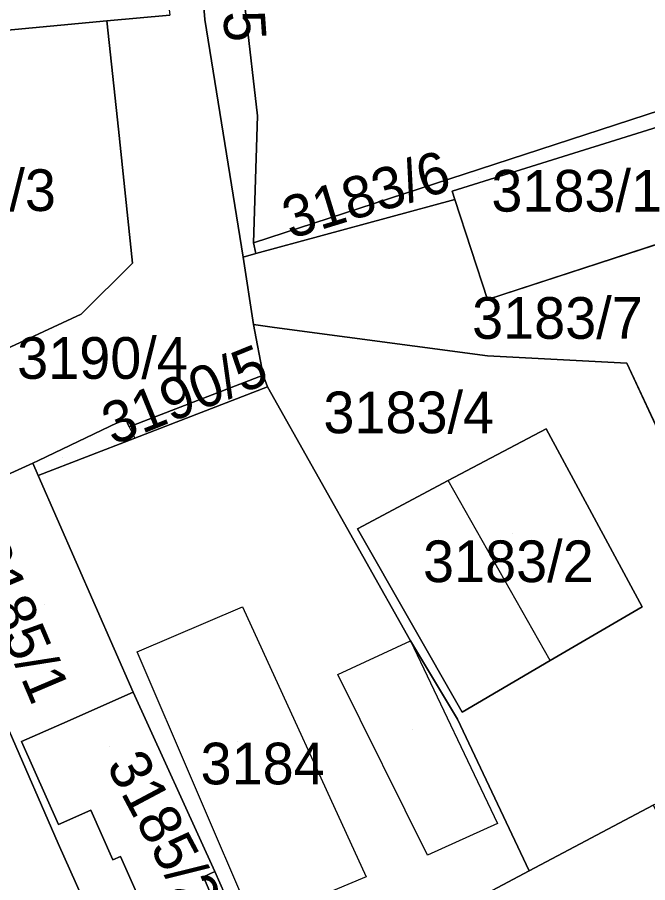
# Model space of a CAD drawing. Extents: x -262657 to -261595, y -1238015 to -1237156.
# Drawn here: x -261958.02 to -261927.8, y -1237938.88 to -1237897.37 of the extents above; entities that cross this region are included whole.
import ezdxf

# ---------------------------------------------------------------- set-up
doc = ezdxf.new("R2010")
doc.units = 0
for name, color, linetype in [('body_kn', 7, 'Continuous'), ('kladpar_druhypozemkov', 7, 'Continuous'), ('kladpar_hranice', 7, 'Continuous'), ('kladpar_parcelnecisla', 7, 'Continuous'), ('kladpar_plochy', 7, 'Continuous'), ('zappar_hrandruhpozemk', 7, 'Continuous')]:
    doc.layers.add(name, color=color, linetype=linetype)

msp = doc.modelspace()

# ---------------------------------------------------------------- linework, layer by layer
at = {"layer": 'body_kn'}
for p, q in [((-261953.72, -1237897.54), (-261953.72, -1237897.54)), ((-261953.72, -1237897.54), (-261953.72, -1237897.54)), ((-261949.03, -1237897.48), (-261949.03, -1237897.48)), ((-261946.51, -1237902.1), (-261946.51, -1237902.1)), ((-261953.17, -1237902.73), (-261953.17, -1237902.73)), ((-261937.18, -1237905.71), (-261937.18, -1237905.71)), ((-261937.05, -1237906.11), (-261937.05, -1237906.11)), ((-261946.7, -1237908.19), (-261946.7, -1237908.19)), ((-261947.2, -1237908.87), (-261947.2, -1237908.87)), ((-261946.58, -1237908.7), (-261946.58, -1237908.7)), ((-261946.58, -1237908.7), (-261946.58, -1237908.7)), ((-261952.49, -1237909.16), (-261952.49, -1237909.16)), ((-261935.48, -1237910.9), (-261935.48, -1237910.9)), ((-261954.95, -1237911.61), (-261954.95, -1237911.61)), ((-261946.69, -1237912.11), (-261946.69, -1237912.11)), ((-261945.69, -1237912.25), (-261945.69, -1237912.25)), ((-261935.48, -1237913.61), (-261935.48, -1237913.61)), ((-261928.81, -1237913.96), (-261928.81, -1237913.96)), ((-261946.23, -1237914.53), (-261946.23, -1237914.53)), ((-261946.02, -1237915.1), (-261946.02, -1237915.1)), ((-261946.02, -1237915.1), (-261946.02, -1237915.1)), ((-261952.83, -1237916.63), (-261952.83, -1237916.63)), ((-261952.65, -1237917.01), (-261952.65, -1237917.01)), ((-261952.65, -1237917.01), (-261952.65, -1237917.01)), ((-261932.67, -1237917.1), (-261932.67, -1237917.1)), ((-261952.39, -1237917.55), (-261952.39, -1237917.55)), ((-261957.28, -1237918.75), (-261957.28, -1237918.75)), ((-261957, -1237918.63), (-261957, -1237918.63)), ((-261957.02, -1237919.34), (-261957.02, -1237919.34)), ((-261937.36, -1237919.59), (-261937.36, -1237919.59)), ((-261941.71, -1237921.9), (-261941.71, -1237921.9)), ((-261947.23, -1237925.64), (-261947.23, -1237925.64)), ((-261928.07, -1237925.64), (-261928.07, -1237925.64)), ((-261928.07, -1237925.64), (-261928.07, -1237925.64)), ((-261939.18, -1237927.27), (-261939.18, -1237927.27)), ((-261939.18, -1237927.27), (-261939.18, -1237927.27)), ((-261952.28, -1237927.81), (-261952.28, -1237927.81)), ((-261952.28, -1237927.81), (-261952.28, -1237927.81)), ((-261932.48, -1237928.22), (-261932.48, -1237928.22)), ((-261932.48, -1237928.22), (-261932.48, -1237928.22)), ((-261942.66, -1237928.89), (-261942.66, -1237928.89)), ((-261952.47, -1237929.74), (-261952.47, -1237929.74)), ((-261952.47, -1237929.74), (-261952.47, -1237929.74)), ((-261936.69, -1237930.69), (-261936.69, -1237930.69)), ((-261955.89, -1237931.26), (-261955.89, -1237931.26)), ((-261936.92, -1237931.04), (-261936.92, -1237931.04)), ((-261957.81, -1237932.11), (-261957.81, -1237932.11)), ((-261954.5, -1237935.4), (-261954.5, -1237935.4)), ((-261956.05, -1237936.09), (-261956.05, -1237936.09)), ((-261935.01, -1237936.04), (-261935.01, -1237936.04)), ((-261956.06, -1237936.99), (-261956.06, -1237936.99)), ((-261953.07, -1237937.62), (-261953.07, -1237937.62)), ((-261938.36, -1237937.55), (-261938.36, -1237937.55)), ((-261953.44, -1237937.78), (-261953.44, -1237937.78)), ((-261948.55, -1237938.34), (-261948.55, -1237938.34)), ((-261933.49, -1237938.31), (-261933.49, -1237938.31)), ((-261949.09, -1237938.59), (-261949.09, -1237938.59)), ((-261941.3, -1237938.6), (-261941.3, -1237938.6))]:
    msp.add_line(p, q, dxfattribs=at)
at = {"layer": 'kladpar_druhypozemkov'}
for p, q in [((-261929.37, -1237904.72), (-261929.37, -1237904.72)), ((-261935.93, -1237905.04), (-261935.93, -1237905.04)), ((-261930.24, -1237911.25), (-261930.24, -1237911.25)), ((-261953.52, -1237913.12), (-261953.52, -1237913.12)), ((-261938.43, -1237915.55), (-261938.43, -1237915.55)), ((-261955.83, -1237918.46), (-261955.83, -1237918.46)), ((-261934.27, -1237922.12), (-261934.27, -1237922.12)), ((-261956.72, -1237925.53), (-261956.72, -1237925.53)), ((-261939.08, -1237931.51), (-261939.08, -1237931.51)), ((-261947.44, -1237932.12), (-261947.44, -1237932.12)), ((-261953.61, -1237932.35), (-261953.61, -1237932.35))]:
    msp.add_line(p, q, dxfattribs=at)
at = {"layer": 'kladpar_hranice'}
for points in [[(-261950.75, -1237864.05), (-261950.86, -1237867.45), (-261950.68, -1237874.14), (-261950.25, -1237879.91), (-261950.23, -1237882.83), (-261949.03, -1237897.48), (-261947.2, -1237908.87), (-261946.69, -1237912.11), (-261946.23, -1237914.53), (-261952.65, -1237917.01), (-261952.83, -1237916.63), (-261957, -1237918.63), (-261957.28, -1237918.75), (-261962.7, -1237921.21), (-261964.11, -1237915.71), (-261958.77, -1237913.38), (-261954.95, -1237911.61), (-261952.49, -1237909.16), (-261953.17, -1237902.73), (-261953.72, -1237897.54), (-261950.71, -1237897.26)], [(-261947.07, -1237897.23), (-261946.51, -1237902.1), (-261946.7, -1237908.19), (-261946.58, -1237908.7), (-261947.2, -1237908.87), (-261949.03, -1237897.48), (-261950.23, -1237882.83), (-261950.25, -1237879.91), (-261950.68, -1237874.14), (-261950.86, -1237867.45), (-261950.75, -1237864.05)], [(-261911.99, -1237882.98), (-261908.99, -1237895.57), (-261917.74, -1237903.69), (-261921.19, -1237906.89), (-261923.29, -1237901.37), (-261923.57, -1237900.64), (-261946.7, -1237908.19), (-261946.51, -1237902.1), (-261947.07, -1237897.23), (-261949.09, -1237879.78), (-261948.53, -1237879.67), (-261914.73, -1237873.19), (-261913.82, -1237876.45), (-261911.99, -1237882.98)], [(-261986.26, -1237900.61), (-261986.27, -1237894.84), (-261980.09, -1237894.42), (-261975.16, -1237894.06), (-261974.99, -1237896.13), (-261968.03, -1237895.52), (-261966.86, -1237895.49), (-261967.1, -1237892.49), (-261968.3, -1237892.56), (-261969.22, -1237884.42), (-261962.37, -1237883.78), (-261962.75, -1237881.1), (-261955.27, -1237880.43), (-261952.76, -1237880.2), (-261950.71, -1237897.26), (-261953.72, -1237897.54), (-261968, -1237898.89), (-261969.6, -1237899.04), (-261981.07, -1237900.12), (-261983.15, -1237900.32), (-261986.26, -1237900.61)], [(-261953.72, -1237897.54), (-261953.17, -1237902.73), (-261952.49, -1237909.16), (-261954.95, -1237911.61), (-261958.77, -1237913.38), (-261964.11, -1237915.71), (-261967.07, -1237904.05), (-261967.09, -1237903.99), (-261968.93, -1237903.64), (-261968, -1237898.89), (-261953.72, -1237897.54)], [(-261946.58, -1237908.7), (-261946.7, -1237908.19), (-261923.57, -1237900.64), (-261923.29, -1237901.37), (-261923.52, -1237901.44), (-261937.18, -1237905.71), (-261937.05, -1237906.11), (-261946.58, -1237908.7)], [(-261921.19, -1237906.89), (-261917.58, -1237915.95), (-261910.79, -1237927.96), (-261915.61, -1237930.05), (-261919.74, -1237931.79), (-261919.93, -1237931.87), (-261921.36, -1237928.53), (-261926.26, -1237919.42), (-261928.81, -1237913.96), (-261935.48, -1237913.61), (-261945.69, -1237912.25), (-261946.69, -1237912.11), (-261947.2, -1237908.87), (-261946.58, -1237908.7), (-261937.05, -1237906.11), (-261935.48, -1237910.9), (-261925.59, -1237907.68), (-261923.56, -1237914.5), (-261920.03, -1237913.35), (-261922.03, -1237906.52), (-261923.52, -1237901.44), (-261923.29, -1237901.37), (-261921.19, -1237906.89)], [(-261923.56, -1237914.5), (-261925.59, -1237907.68), (-261935.48, -1237910.9), (-261937.05, -1237906.11), (-261937.18, -1237905.71), (-261923.52, -1237901.44), (-261922.03, -1237906.52), (-261920.03, -1237913.35), (-261923.56, -1237914.5)], [(-261927.54, -1237935.15), (-261933.49, -1237938.31), (-261936.92, -1237931.04), (-261939.18, -1237927.27), (-261946.02, -1237915.1), (-261946.23, -1237914.53), (-261946.69, -1237912.11), (-261945.69, -1237912.25), (-261935.48, -1237913.61), (-261928.81, -1237913.96), (-261926.26, -1237919.42), (-261921.36, -1237928.53), (-261919.93, -1237931.87), (-261927.54, -1237935.15)], [(-261946.02, -1237915.1), (-261952.39, -1237917.55), (-261957.02, -1237919.34), (-261957.28, -1237918.75), (-261957, -1237918.63), (-261952.83, -1237916.63), (-261952.65, -1237917.01), (-261946.23, -1237914.53), (-261946.02, -1237915.1)], [(-261933.49, -1237938.31), (-261938.8, -1237941.13), (-261940.51, -1237941.64), (-261941.62, -1237942.22), (-261944.91, -1237943.93), (-261945.91, -1237944.31), (-261948.55, -1237938.34), (-261952.47, -1237929.74), (-261957.02, -1237919.34), (-261952.39, -1237917.55), (-261946.02, -1237915.1), (-261939.18, -1237927.27), (-261936.92, -1237931.04), (-261933.49, -1237938.31)], [(-261928.07, -1237925.64), (-261932.48, -1237928.22), (-261936.69, -1237930.69), (-261941.71, -1237921.9), (-261937.36, -1237919.59), (-261932.67, -1237917.1), (-261928.07, -1237925.64)], [(-261932.48, -1237928.22), (-261928.07, -1237925.64), (-261932.67, -1237917.1), (-261937.36, -1237919.59), (-261941.71, -1237921.9), (-261936.69, -1237930.69), (-261932.48, -1237928.22)], [(-261952.47, -1237929.74), (-261955.89, -1237931.26), (-261957.81, -1237932.11), (-261956.05, -1237936.09), (-261954.5, -1237935.4), (-261953.44, -1237937.78), (-261953.07, -1237937.62), (-261951.03, -1237942.23), (-261948.09, -1237940.97), (-261949.09, -1237938.59), (-261948.55, -1237938.34), (-261945.91, -1237944.31), (-261951.59, -1237946.87), (-261951.67, -1237946.72), (-261953.56, -1237942.59), (-261953.69, -1237942.29), (-261956.06, -1237936.99), (-261958.41, -1237931.59), (-261962.62, -1237921.78), (-261962.66, -1237921.47), (-261962.7, -1237921.21), (-261957.28, -1237918.75), (-261957.02, -1237919.34), (-261952.47, -1237929.74)], [(-261952.47, -1237929.74), (-261948.55, -1237938.34), (-261949.09, -1237938.59), (-261948.09, -1237940.97), (-261951.03, -1237942.23), (-261953.07, -1237937.62), (-261953.44, -1237937.78), (-261954.5, -1237935.4), (-261956.05, -1237936.09), (-261957.81, -1237932.11), (-261955.89, -1237931.26), (-261952.47, -1237929.74)], [(-261951.67, -1237946.72), (-261951.59, -1237946.87), (-261951.95, -1237947.03), (-261960.61, -1237950.64), (-261963.53, -1237951.87), (-261963.8, -1237951.23), (-261952.17, -1237946.79), (-261955.27, -1237939.42), (-261958.37, -1237940.58), (-261966.96, -1237943.81), (-261970.08, -1237936.46), (-261967.03, -1237935.19), (-261958.41, -1237931.59), (-261956.06, -1237936.99), (-261953.69, -1237942.29), (-261953.56, -1237942.59), (-261951.67, -1237946.72)], [(-261913.53, -1237961.12), (-261924.43, -1237966.62), (-261928.53, -1237959.2), (-261938.8, -1237941.13), (-261933.49, -1237938.31), (-261927.54, -1237935.15), (-261921.04, -1237947.2), (-261926.69, -1237950.21), (-261928.19, -1237951), (-261928.02, -1237951.26), (-261927.51, -1237951), (-261921.23, -1237962.06), (-261920.4, -1237963.55), (-261920.93, -1237963.85), (-261920.72, -1237964.24), (-261913.85, -1237960.55), (-261913.53, -1237961.12)]]:
    msp.add_lwpolyline(points, dxfattribs=at)
at = {"layer": 'kladpar_plochy'}
for p, q in [((-261946.58, -1237908.7), (-261937.05, -1237906.11)), ((-261937.05, -1237906.11), (-261935.48, -1237910.9)), ((-261935.48, -1237910.9), (-261925.59, -1237907.68)), ((-261947.2, -1237908.87), (-261946.58, -1237908.7)), ((-261946.69, -1237912.11), (-261947.2, -1237908.87)), ((-261945.69, -1237912.25), (-261946.69, -1237912.11)), ((-261946.23, -1237914.53), (-261946.69, -1237912.11)), ((-261946.69, -1237912.11), (-261945.69, -1237912.25)), ((-261935.48, -1237913.61), (-261945.69, -1237912.25)), ((-261945.69, -1237912.25), (-261935.48, -1237913.61)), ((-261928.81, -1237913.96), (-261935.48, -1237913.61)), ((-261935.48, -1237913.61), (-261928.81, -1237913.96)), ((-261926.26, -1237919.42), (-261928.81, -1237913.96)), ((-261928.81, -1237913.96), (-261926.26, -1237919.42)), ((-261946.02, -1237915.1), (-261946.23, -1237914.53)), ((-261939.18, -1237927.27), (-261946.02, -1237915.1)), ((-261932.67, -1237917.1), (-261937.36, -1237919.59)), ((-261928.07, -1237925.64), (-261932.67, -1237917.1)), ((-261937.36, -1237919.59), (-261941.71, -1237921.9)), ((-261941.71, -1237921.9), (-261936.69, -1237930.69)), ((-261932.48, -1237928.22), (-261928.07, -1237925.64)), ((-261936.92, -1237931.04), (-261939.18, -1237927.27)), ((-261936.69, -1237930.69), (-261932.48, -1237928.22)), ((-261933.49, -1237938.31), (-261936.92, -1237931.04)), ((-261927.54, -1237935.15), (-261933.49, -1237938.31))]:
    msp.add_line(p, q, dxfattribs=at)
for points in [[(-261947.07, -1237897.23), (-261946.51, -1237902.1), (-261946.7, -1237908.19), (-261946.58, -1237908.7), (-261947.2, -1237908.87), (-261949.03, -1237897.48), (-261950.23, -1237882.83), (-261950.25, -1237879.91), (-261950.68, -1237874.14), (-261950.86, -1237867.45), (-261950.75, -1237864.05), (-261950.33, -1237868.02), (-261949.09, -1237879.78)], [(-261911.99, -1237882.98), (-261908.99, -1237895.57), (-261917.74, -1237903.69), (-261921.19, -1237906.89), (-261923.29, -1237901.37), (-261923.57, -1237900.64), (-261946.7, -1237908.19), (-261946.51, -1237902.1), (-261947.07, -1237897.23), (-261949.09, -1237879.78), (-261948.53, -1237879.67), (-261914.73, -1237873.19), (-261913.82, -1237876.45)], [(-261986.26, -1237900.61), (-261986.27, -1237894.84), (-261980.09, -1237894.42), (-261975.16, -1237894.06), (-261974.99, -1237896.13), (-261968.03, -1237895.52), (-261966.86, -1237895.49), (-261967.1, -1237892.49), (-261968.3, -1237892.56), (-261969.22, -1237884.42), (-261962.37, -1237883.78), (-261962.75, -1237881.1), (-261955.27, -1237880.43), (-261952.76, -1237880.2), (-261950.71, -1237897.26), (-261953.72, -1237897.54), (-261968, -1237898.89), (-261969.6, -1237899.04), (-261981.07, -1237900.12), (-261983.15, -1237900.32)], [(-261953.72, -1237897.54), (-261953.17, -1237902.73), (-261952.49, -1237909.16), (-261954.95, -1237911.61), (-261958.77, -1237913.38), (-261964.11, -1237915.71), (-261967.07, -1237904.05), (-261967.09, -1237903.99), (-261968.93, -1237903.64), (-261968, -1237898.89)], [(-261946.58, -1237908.7), (-261946.7, -1237908.19), (-261923.57, -1237900.64), (-261923.29, -1237901.37), (-261923.52, -1237901.44), (-261937.18, -1237905.71), (-261937.05, -1237906.11)], [(-261923.56, -1237914.5), (-261925.59, -1237907.68), (-261935.48, -1237910.9), (-261937.05, -1237906.11), (-261937.18, -1237905.71), (-261923.52, -1237901.44), (-261922.03, -1237906.52), (-261920.03, -1237913.35)], [(-261946.02, -1237915.1), (-261952.39, -1237917.55), (-261957.02, -1237919.34), (-261957.28, -1237918.75), (-261957, -1237918.63), (-261952.83, -1237916.63), (-261952.65, -1237917.01), (-261946.23, -1237914.53)], [(-261933.49, -1237938.31), (-261938.8, -1237941.13), (-261940.51, -1237941.64), (-261941.62, -1237942.22), (-261944.91, -1237943.93), (-261945.91, -1237944.31), (-261948.55, -1237938.34), (-261952.47, -1237929.74), (-261957.02, -1237919.34), (-261952.39, -1237917.55), (-261946.02, -1237915.1), (-261939.18, -1237927.27), (-261936.92, -1237931.04)], [(-261928.07, -1237925.64), (-261932.48, -1237928.22), (-261936.69, -1237930.69), (-261941.71, -1237921.9), (-261937.36, -1237919.59), (-261932.67, -1237917.1)], [(-261952.47, -1237929.74), (-261955.89, -1237931.26), (-261957.81, -1237932.11), (-261956.05, -1237936.09), (-261954.5, -1237935.4), (-261953.44, -1237937.78), (-261953.07, -1237937.62), (-261951.03, -1237942.23), (-261948.09, -1237940.97), (-261949.09, -1237938.59), (-261948.55, -1237938.34), (-261945.91, -1237944.31), (-261951.59, -1237946.87), (-261951.67, -1237946.72), (-261953.56, -1237942.59), (-261953.69, -1237942.29), (-261956.06, -1237936.99), (-261958.41, -1237931.59), (-261962.62, -1237921.78), (-261962.66, -1237921.47), (-261962.7, -1237921.21), (-261957.28, -1237918.75), (-261957.02, -1237919.34)], [(-261952.47, -1237929.74), (-261948.55, -1237938.34), (-261949.09, -1237938.59), (-261948.09, -1237940.97), (-261951.03, -1237942.23), (-261953.07, -1237937.62), (-261953.44, -1237937.78), (-261954.5, -1237935.4), (-261956.05, -1237936.09), (-261957.81, -1237932.11), (-261955.89, -1237931.26)], [(-261951.67, -1237946.72), (-261951.59, -1237946.87), (-261951.95, -1237947.03), (-261960.61, -1237950.64), (-261963.53, -1237951.87), (-261963.8, -1237951.23), (-261952.17, -1237946.79), (-261955.27, -1237939.42), (-261958.37, -1237940.58), (-261966.96, -1237943.81), (-261970.08, -1237936.46), (-261967.03, -1237935.19), (-261958.41, -1237931.59), (-261956.06, -1237936.99), (-261953.69, -1237942.29), (-261953.56, -1237942.59)], [(-261913.53, -1237961.12), (-261924.43, -1237966.62), (-261928.53, -1237959.2), (-261938.8, -1237941.13), (-261933.49, -1237938.31), (-261927.54, -1237935.15), (-261921.04, -1237947.2), (-261926.69, -1237950.21), (-261928.19, -1237951), (-261928.02, -1237951.26), (-261927.51, -1237951), (-261921.23, -1237962.06), (-261920.4, -1237963.55), (-261920.93, -1237963.85), (-261920.72, -1237964.24), (-261913.85, -1237960.55)]]:
    msp.add_lwpolyline(points, close=True, dxfattribs=at)
msp.add_lwpolyline([(-261950.23, -1237882.83), (-261949.03, -1237897.48), (-261947.2, -1237908.87), (-261946.69, -1237912.11), (-261946.23, -1237914.53), (-261952.65, -1237917.01), (-261952.83, -1237916.63), (-261957, -1237918.63), (-261957.28, -1237918.75), (-261962.7, -1237921.21), (-261964.11, -1237915.71), (-261958.77, -1237913.38), (-261954.95, -1237911.61), (-261952.49, -1237909.16), (-261953.17, -1237902.73), (-261953.72, -1237897.54), (-261950.71, -1237897.26)], dxfattribs=at)
at = {"layer": 'zappar_hrandruhpozemk'}
for p, q in [((-261952.65, -1237917.01), (-261952.39, -1237917.55)), ((-261932.48, -1237928.22), (-261937.36, -1237919.59)), ((-261952.28, -1237927.81), (-261947.23, -1237925.64)), ((-261947.23, -1237925.64), (-261941.3, -1237938.6)), ((-261942.66, -1237928.89), (-261939.18, -1237927.27)), ((-261938.36, -1237937.55), (-261942.66, -1237928.89))]:
    msp.add_line(p, q, dxfattribs=at)
for points in [[(-261939.18, -1237927.27), (-261935.01, -1237936.04), (-261938.36, -1237937.55)], [(-261941.3, -1237938.6), (-261946.68, -1237940.85), (-261952.28, -1237927.81)]]:
    msp.add_lwpolyline(points, dxfattribs=at)

# ---------------------------------------------------------------- texts
at = {"layer": 'kladpar_parcelnecisla'}
for s, rotation, p in [('3193/5', 274, (-261948.625, -1237890.441)), ('3183/6', 17, (-261944.93, -1237908.014)), ('3190/5', 22, (-261953.428, -1237917.921)), ('3185/1', 293, (-261960.479, -1237922.896)), ('3185/2', 298, (-261953.777, -1237933.245))]:
    msp.add_text(s, height=2, rotation=rotation, dxfattribs=at).set_placement(p)
for s, p in [('3190/3', (-261964.347, -1237906.66)), ('3183/1', (-261935.297, -1237906.69)), ('3183/7', (-261936.22, -1237912.79)), ('3190/4', (-261958.024, -1237914.71)), ('3183/4', (-261943.347, -1237917.32)), ('3183/2', (-261938.573, -1237924.46)), ('3184', (-261949.234, -1237934.16))]:
    msp.add_text(s, height=2, dxfattribs=at).set_placement(p)

doc.saveas('drawing.dxf')
